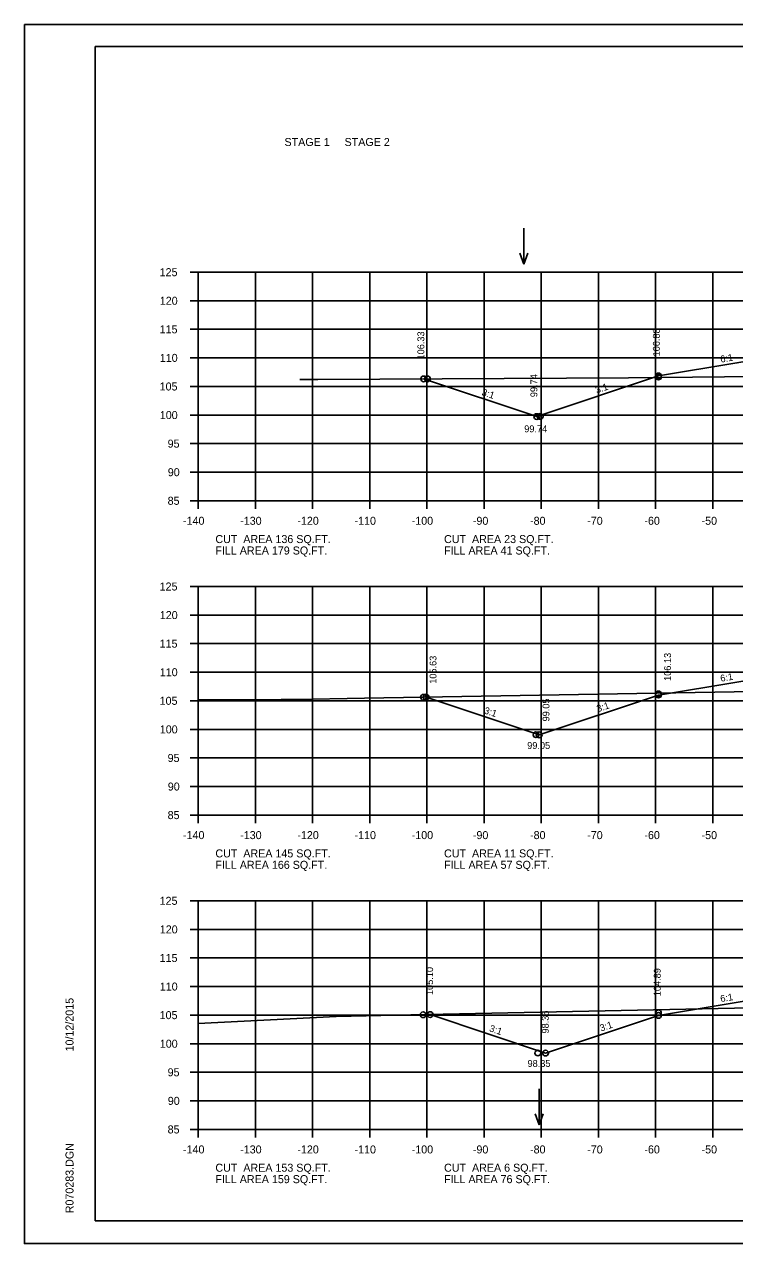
# Model space of a CAD drawing. Extents: x 1175611 to 1176402, y -433344 to -416213.
# Drawn here: x 1175610.6 to 1175734.8, y -430570.1 to -430356.8 of the extents above; entities that cross this region are included whole.
import ezdxf

# ---------------------------------------------------------------- set-up
doc = ezdxf.new("R2010")
doc.units = 0
for name, color, linetype in [('Default', 7, 'Continuous'), ('R_Axis', 7, 'Continuous'), ('R_Axis Annot', 7, 'Continuous'), ('R_Border', 7, 'Continuous'), ('R_Exist Surface', 7, 'Continuous'), ('R_Fin Surface', 7, 'Continuous'), ('R_Grid', 7, 'Continuous'), ('R_No Plot', 7, 'Continuous'), ('R_Water Annot', 7, 'Continuous'), ('R_Xsect Elev', 7, 'Continuous'), ('R_Xsect Slope', 7, 'Continuous')]:
    doc.layers.add(name, color=color, linetype=linetype)

msp = doc.modelspace()

# ---------------------------------------------------------------- linework, layer by layer
at = {"layer": 'R_Axis'}
for p, q in [((1175639.57, -430400.16), (1175640.97, -430400.16)), ((1175640.97, -430440.16), (1175640.97, -430400.16)), ((1175639.57, -430405.16), (1175640.97, -430405.16)), ((1175639.57, -430410.16), (1175640.97, -430410.16)), ((1175639.57, -430415.16), (1175640.97, -430415.16)), ((1175639.57, -430420.16), (1175640.97, -430420.16)), ((1175639.57, -430425.16), (1175640.97, -430425.16)), ((1175639.57, -430430.16), (1175640.97, -430430.16)), ((1175639.57, -430435.16), (1175640.97, -430435.16)), ((1175639.57, -430440.16), (1175640.97, -430440.16)), ((1175640.97, -430440.16), (1175920.97, -430440.16)), ((1175640.97, -430441.56), (1175640.97, -430440.16)), ((1175650.97, -430441.56), (1175650.97, -430440.16)), ((1175660.97, -430441.56), (1175660.97, -430440.16)), ((1175670.97, -430441.56), (1175670.97, -430440.16)), ((1175680.97, -430441.56), (1175680.97, -430440.16)), ((1175690.97, -430441.56), (1175690.97, -430440.16)), ((1175700.97, -430441.56), (1175700.97, -430440.16)), ((1175710.97, -430441.56), (1175710.97, -430440.16)), ((1175720.97, -430441.56), (1175720.97, -430440.16)), ((1175730.97, -430441.56), (1175730.97, -430440.16)), ((1175639.57, -430455.16), (1175640.97, -430455.16)), ((1175640.97, -430495.16), (1175640.97, -430455.16)), ((1175639.57, -430460.16), (1175640.97, -430460.16)), ((1175639.57, -430465.16), (1175640.97, -430465.16)), ((1175639.57, -430470.16), (1175640.97, -430470.16)), ((1175639.57, -430475.16), (1175640.97, -430475.16)), ((1175639.57, -430480.16), (1175640.97, -430480.16)), ((1175639.57, -430485.16), (1175640.97, -430485.16)), ((1175639.57, -430490.16), (1175640.97, -430490.16)), ((1175639.57, -430495.16), (1175640.97, -430495.16)), ((1175640.97, -430495.16), (1175920.97, -430495.16)), ((1175640.97, -430496.56), (1175640.97, -430495.16)), ((1175650.97, -430496.56), (1175650.97, -430495.16)), ((1175660.97, -430496.56), (1175660.97, -430495.16)), ((1175670.97, -430496.56), (1175670.97, -430495.16)), ((1175680.97, -430496.56), (1175680.97, -430495.16)), ((1175690.97, -430496.56), (1175690.97, -430495.16)), ((1175700.97, -430496.56), (1175700.97, -430495.16)), ((1175710.97, -430496.56), (1175710.97, -430495.16)), ((1175720.97, -430496.56), (1175720.97, -430495.16)), ((1175730.97, -430496.56), (1175730.97, -430495.16)), ((1175639.57, -430510.16), (1175640.97, -430510.16)), ((1175640.97, -430550.16), (1175640.97, -430510.16)), ((1175639.57, -430515.16), (1175640.97, -430515.16)), ((1175639.57, -430520.16), (1175640.97, -430520.16)), ((1175639.57, -430525.16), (1175640.97, -430525.16)), ((1175639.57, -430530.16), (1175640.97, -430530.16)), ((1175639.57, -430535.16), (1175640.97, -430535.16)), ((1175639.57, -430540.16), (1175640.97, -430540.16)), ((1175639.57, -430545.16), (1175640.97, -430545.16)), ((1175639.57, -430550.16), (1175640.97, -430550.16)), ((1175640.97, -430550.16), (1175920.97, -430550.16)), ((1175640.97, -430551.56), (1175640.97, -430550.16)), ((1175650.97, -430551.56), (1175650.97, -430550.16)), ((1175660.97, -430551.56), (1175660.97, -430550.16)), ((1175670.97, -430551.56), (1175670.97, -430550.16)), ((1175680.97, -430551.56), (1175680.97, -430550.16)), ((1175690.97, -430551.56), (1175690.97, -430550.16)), ((1175700.97, -430551.56), (1175700.97, -430550.16)), ((1175710.97, -430551.56), (1175710.97, -430550.16)), ((1175720.97, -430551.56), (1175720.97, -430550.16)), ((1175730.97, -430551.56), (1175730.97, -430550.16))]:
    msp.add_line(p, q, dxfattribs=at)
at = {"layer": 'R_Border'}
for p, q in [((1175622.97, -430360.7), (1175939.15, -430360.7)), ((1175622.97, -430566.16), (1175622.97, -430360.7)), ((1175622.97, -430566.16), (1175622.97, -430566.16)), ((1175939.15, -430566.16), (1175622.97, -430566.16))]:
    msp.add_line(p, q, dxfattribs=at)
at = {"layer": 'R_Exist Surface'}
for points in [[(1175658.74, -430418.93), (1175661.67, -430418.93), (1175661.89, -430418.93), (1175716.22, -430418.63), (1175738.6, -430418.44)], [(1175640.97, -430475.01), (1175642.52, -430474.99), (1175655.49, -430474.93), (1175657.89, -430474.93), (1175670.07, -430474.7), (1175741.51, -430473.46)], [(1175640.97, -430531.64), (1175665.12, -430530.42), (1175678.17, -430530.13), (1175740.42, -430528.84)]]:
    msp.add_lwpolyline(points, dxfattribs=at)
at = {"layer": 'R_Fin Surface'}
for points in [[(1175680.4, -430418.83), (1175700.17, -430425.42), (1175721.47, -430418.32), (1175735.2, -430416.03), (1175743.47, -430414.65), (1175749.47, -430414.41), (1175751.47, -430414.37), (1175780.97, -430413.78), (1175810.47, -430414.24), (1175812.47, -430414.27), (1175818.47, -430414.36), (1175827.75, -430415.91), (1175840.47, -430418.03), (1175850.14, -430421.25)], [(1175680.4, -430418.83), (1175700.17, -430425.42), (1175721.47, -430418.32), (1175735.2, -430416.03), (1175743.47, -430414.65), (1175749.47, -430414.41), (1175751.47, -430414.37), (1175780.97, -430413.78), (1175810.47, -430414.24), (1175812.47, -430414.27), (1175818.47, -430414.36), (1175827.75, -430415.91), (1175840.47, -430418.03), (1175851.07, -430421.56), (1175859.46, -430418.76)], [(1175680.83, -430474.52), (1175700.6, -430481.11), (1175721.47, -430474.15), (1175735.2, -430471.87), (1175743.47, -430470.49), (1175749.47, -430470.25), (1175751.47, -430470.21), (1175780.97, -430469.62), (1175810.47, -430469.53), (1175812.47, -430469.52), (1175818.47, -430469.5), (1175828.5, -430471.18), (1175840.47, -430473.17), (1175850.11, -430476.38)], [(1175680.83, -430474.52), (1175700.6, -430481.11), (1175721.47, -430474.15), (1175735.2, -430471.87), (1175743.47, -430470.49), (1175749.47, -430470.25), (1175751.47, -430470.21), (1175780.97, -430469.62), (1175810.47, -430469.53), (1175812.47, -430469.52), (1175818.47, -430469.5), (1175828.5, -430471.18), (1175840.47, -430473.17), (1175850.93, -430476.66), (1175860.4, -430473.13)], [(1175681.52, -430530.06), (1175701.73, -430536.8), (1175721.47, -430530.22), (1175735.06, -430527.96), (1175743.47, -430526.55), (1175749.47, -430526.31), (1175751.47, -430526.27), (1175780.97, -430525.64), (1175810.47, -430525.01), (1175812.47, -430524.97), (1175818.47, -430524.84), (1175829.26, -430526.64), (1175840.47, -430528.5), (1175851.87, -430532.3)], [(1175681.52, -430530.06), (1175701.73, -430536.8), (1175721.47, -430530.22), (1175735.06, -430527.96), (1175743.47, -430526.55), (1175749.47, -430526.31), (1175751.47, -430526.27), (1175780.97, -430525.64), (1175810.47, -430525.01), (1175812.47, -430524.97), (1175818.47, -430524.84), (1175829.26, -430526.64), (1175840.47, -430528.5), (1175851.87, -430532.3)]]:
    msp.add_lwpolyline(points, dxfattribs=at)
at = {"layer": 'R_Grid'}
for p, q in [((1175640.97, -430400.16), (1175920.97, -430400.16)), ((1175640.97, -430440.16), (1175640.97, -430400.16)), ((1175650.97, -430440.16), (1175650.97, -430400.16)), ((1175660.97, -430440.16), (1175660.97, -430400.16)), ((1175670.97, -430440.16), (1175670.97, -430400.16)), ((1175680.97, -430440.16), (1175680.97, -430400.16)), ((1175690.97, -430440.16), (1175690.97, -430400.16)), ((1175700.97, -430440.16), (1175700.97, -430400.16)), ((1175710.97, -430440.16), (1175710.97, -430400.16)), ((1175720.97, -430440.16), (1175720.97, -430400.16)), ((1175730.97, -430440.16), (1175730.97, -430400.16)), ((1175640.97, -430405.16), (1175920.97, -430405.16)), ((1175640.97, -430410.16), (1175920.97, -430410.16)), ((1175640.97, -430415.16), (1175920.97, -430415.16)), ((1175640.97, -430420.16), (1175920.97, -430420.16)), ((1175640.97, -430425.16), (1175920.97, -430425.16)), ((1175640.97, -430430.16), (1175920.97, -430430.16)), ((1175640.97, -430435.16), (1175920.97, -430435.16)), ((1175640.97, -430440.16), (1175920.97, -430440.16)), ((1175640.97, -430455.16), (1175920.97, -430455.16)), ((1175640.97, -430495.16), (1175640.97, -430455.16)), ((1175650.97, -430495.16), (1175650.97, -430455.16)), ((1175660.97, -430495.16), (1175660.97, -430455.16)), ((1175670.97, -430495.16), (1175670.97, -430455.16)), ((1175680.97, -430495.16), (1175680.97, -430455.16)), ((1175690.97, -430495.16), (1175690.97, -430455.16)), ((1175700.97, -430495.16), (1175700.97, -430455.16)), ((1175710.97, -430495.16), (1175710.97, -430455.16)), ((1175720.97, -430495.16), (1175720.97, -430455.16)), ((1175730.97, -430495.16), (1175730.97, -430455.16)), ((1175640.97, -430460.16), (1175920.97, -430460.16)), ((1175640.97, -430465.16), (1175920.97, -430465.16)), ((1175640.97, -430470.16), (1175920.97, -430470.16)), ((1175640.97, -430475.16), (1175920.97, -430475.16)), ((1175640.97, -430480.16), (1175920.97, -430480.16)), ((1175640.97, -430485.16), (1175920.97, -430485.16)), ((1175640.97, -430490.16), (1175920.97, -430490.16)), ((1175640.97, -430495.16), (1175920.97, -430495.16)), ((1175640.97, -430510.16), (1175920.97, -430510.16)), ((1175640.97, -430550.16), (1175640.97, -430510.16)), ((1175650.97, -430550.16), (1175650.97, -430510.16)), ((1175660.97, -430550.16), (1175660.97, -430510.16)), ((1175670.97, -430550.16), (1175670.97, -430510.16)), ((1175680.97, -430550.16), (1175680.97, -430510.16)), ((1175690.97, -430550.16), (1175690.97, -430510.16)), ((1175700.97, -430550.16), (1175700.97, -430510.16)), ((1175710.97, -430550.16), (1175710.97, -430510.16)), ((1175720.97, -430550.16), (1175720.97, -430510.16)), ((1175730.97, -430550.16), (1175730.97, -430510.16)), ((1175640.97, -430515.16), (1175920.97, -430515.16)), ((1175640.97, -430520.16), (1175920.97, -430520.16)), ((1175640.97, -430525.16), (1175920.97, -430525.16)), ((1175640.97, -430530.16), (1175920.97, -430530.16)), ((1175640.97, -430535.16), (1175920.97, -430535.16)), ((1175640.97, -430540.16), (1175920.97, -430540.16)), ((1175640.97, -430545.16), (1175920.97, -430545.16)), ((1175640.97, -430550.16), (1175920.97, -430550.16))]:
    msp.add_line(p, q, dxfattribs=at)
at = {"layer": 'R_No Plot'}
for p, q in [((1175610.57, -430356.8), (1175943.91, -430356.8)), ((1175610.57, -430570.14), (1175943.91, -430570.14))]:
    msp.add_line(p, q, dxfattribs=at)
msp.add_lwpolyline([(1175610.57, -430356.8), (1175943.91, -430356.8), (1175943.91, -430570.14), (1175610.57, -430570.14)], close=True, dxfattribs=at)
for centre in [(1175680.4, -430418.83), (1175680.4, -430418.83), (1175681.06, -430418.83), (1175721.47, -430418.32), (1175721.47, -430418.5), (1175700.17, -430425.42), (1175700.78, -430425.4), (1175680.35, -430474.53), (1175680.83, -430474.52), (1175680.83, -430474.52), (1175721.47, -430473.95), (1175721.47, -430474.15), (1175700.05, -430481.09), (1175700.6, -430481.11), (1175680.29, -430530.09), (1175681.52, -430530.06), (1175681.52, -430530.06), (1175721.47, -430529.75), (1175721.47, -430530.22), (1175700.37, -430536.79), (1175701.73, -430536.8)]:
    msp.add_circle(centre, 0.5, dxfattribs=at)
at = {"layer": 'R_Water Annot'}
for p, q in [((1175697.92, -430392.47), (1175697.92, -430398.75)), ((1175697.92, -430398.75), (1175697.22, -430396.83)), ((1175697.92, -430398.75), (1175698.62, -430396.83)), ((1175700.61, -430543.05), (1175700.61, -430549.33)), ((1175700.61, -430549.33), (1175699.91, -430547.41)), ((1175700.61, -430549.33), (1175701.31, -430547.41))]:
    msp.add_line(p, q, dxfattribs=at)

# ---------------------------------------------------------------- texts
at = {"layer": 'Default'}
for s, p in [('STAGE 1     STAGE 2', (1175656.06, -430378.08)), ('CUT  AREA 136 SQ.FT.', (1175643.97, -430447.56)), ('CUT  AREA 23 SQ.FT.', (1175683.97, -430447.56)), ('FILL AREA 179 SQ.FT.', (1175643.97, -430449.56)), ('FILL AREA 41 SQ.FT.', (1175683.97, -430449.56)), ('CUT  AREA 145 SQ.FT.', (1175643.97, -430502.56)), ('CUT  AREA 11 SQ.FT.', (1175683.97, -430502.56)), ('FILL AREA 166 SQ.FT.', (1175643.97, -430504.56)), ('FILL AREA 57 SQ.FT.', (1175683.97, -430504.56)), ('CUT  AREA 153 SQ.FT.', (1175643.97, -430557.56)), ('CUT  AREA 6 SQ.FT.', (1175683.97, -430557.56)), ('FILL AREA 159 SQ.FT.', (1175643.97, -430559.56)), ('FILL AREA 76 SQ.FT.', (1175683.97, -430559.56))]:
    msp.add_text(s, height=1.4, dxfattribs=at).set_placement(p)
at = {"layer": 'R_Axis Annot'}
for s, p in [('125', (1175634.22, -430400.86)), ('120', (1175634.25, -430405.86)), ('115', (1175634.22, -430410.86)), ('110', (1175634.25, -430415.86)), ('105', (1175634.22, -430420.86)), ('100', (1175634.25, -430425.86)), ('95', (1175635.62, -430430.86)), ('90', (1175635.65, -430435.86)), ('85', (1175635.62, -430440.86)), ('-140', (1175638.31, -430444.36)), ('-130', (1175648.31, -430444.36)), ('-120', (1175658.31, -430444.36)), ('-110', (1175668.31, -430444.36)), ('-100', (1175678.31, -430444.36)), ('-90', (1175689.01, -430444.36)), ('-80', (1175699.01, -430444.36)), ('-70', (1175709.01, -430444.36)), ('-60', (1175719.01, -430444.36)), ('-50', (1175729.01, -430444.36)), ('125', (1175634.22, -430455.86)), ('120', (1175634.25, -430460.86)), ('115', (1175634.22, -430465.86)), ('110', (1175634.25, -430470.86)), ('105', (1175634.22, -430475.86)), ('100', (1175634.25, -430480.86)), ('95', (1175635.62, -430485.86)), ('90', (1175635.65, -430490.86)), ('85', (1175635.62, -430495.86)), ('-140', (1175638.31, -430499.36)), ('-130', (1175648.31, -430499.36)), ('-120', (1175658.31, -430499.36)), ('-110', (1175668.31, -430499.36)), ('-100', (1175678.31, -430499.36)), ('-90', (1175689.01, -430499.36)), ('-80', (1175699.01, -430499.36)), ('-70', (1175709.01, -430499.36)), ('-60', (1175719.01, -430499.36)), ('-50', (1175729.01, -430499.36)), ('125', (1175634.22, -430510.86)), ('120', (1175634.25, -430515.86)), ('115', (1175634.22, -430520.86)), ('110', (1175634.25, -430525.86)), ('105', (1175634.22, -430530.86)), ('100', (1175634.25, -430535.86)), ('95', (1175635.62, -430540.86)), ('90', (1175635.65, -430545.86)), ('85', (1175635.62, -430550.86)), ('-140', (1175638.31, -430554.36)), ('-130', (1175648.31, -430554.36)), ('-120', (1175658.31, -430554.36)), ('-110', (1175668.31, -430554.36)), ('-100', (1175678.31, -430554.36)), ('-90', (1175689.01, -430554.36)), ('-80', (1175699.01, -430554.36)), ('-70', (1175709.01, -430554.36)), ('-60', (1175719.01, -430554.36)), ('-50', (1175729.01, -430554.36))]:
    msp.add_text(s, height=1.4, dxfattribs=at).set_placement(p)
at = {"layer": 'R_Border'}
for s, p in [('10/12/2015', (1175619.16, -430536.51)), ('R070283.DGN', (1175619.16, -430564.83))]:
    msp.add_text(s, height=1.4, rotation=90, dxfattribs=at).set_placement(p)
at = {"layer": 'R_Xsect Elev'}
for s, p in [('106.33', (1175680.51, -430415.44)), ('106.88', (1175721.7, -430414.9)), ('99.74', (1175700.28, -430422.03)), ('105.63', (1175682.64, -430472.18)), ('106.13', (1175723.66, -430471.68)), ('99.05', (1175702.4, -430478.77)), ('105.10', (1175682.05, -430526.64)), ('104.89', (1175721.86, -430526.85)), ('98.35', (1175702.27, -430533.38))]:
    msp.add_text(s, height=1.2, rotation=90, dxfattribs=at).set_placement(p)
for s, p in [('99.74', (1175697.99, -430428.17)), ('99.05', (1175698.51, -430483.58)), ('98.35', (1175698.57, -430539.22))]:
    msp.add_text(s, height=1.2, dxfattribs=at).set_placement(p)
at = {"layer": 'R_Xsect Slope'}
for s, rotation, p in [('6:1', 9.4623, (1175732.39, -430415.99)), ('3:1', 341.5651, (1175690.45, -430421.65)), ('3:1', 18.4349, (1175710.66, -430421.39)), ('6:1', 9.4623, (1175732.39, -430471.83)), ('3:1', 341.5651, (1175690.87, -430477.34)), ('3:1', 18.4349, (1175710.88, -430477.16)), ('6:1', 9.4623, (1175732.39, -430527.89)), ('3:1', 341.5651, (1175691.78, -430532.96)), ('3:1', 18.4349, (1175711.44, -430533.04))]:
    msp.add_text(s, height=1.2, rotation=rotation, dxfattribs=at).set_placement(p)

doc.saveas('drawing.dxf')
